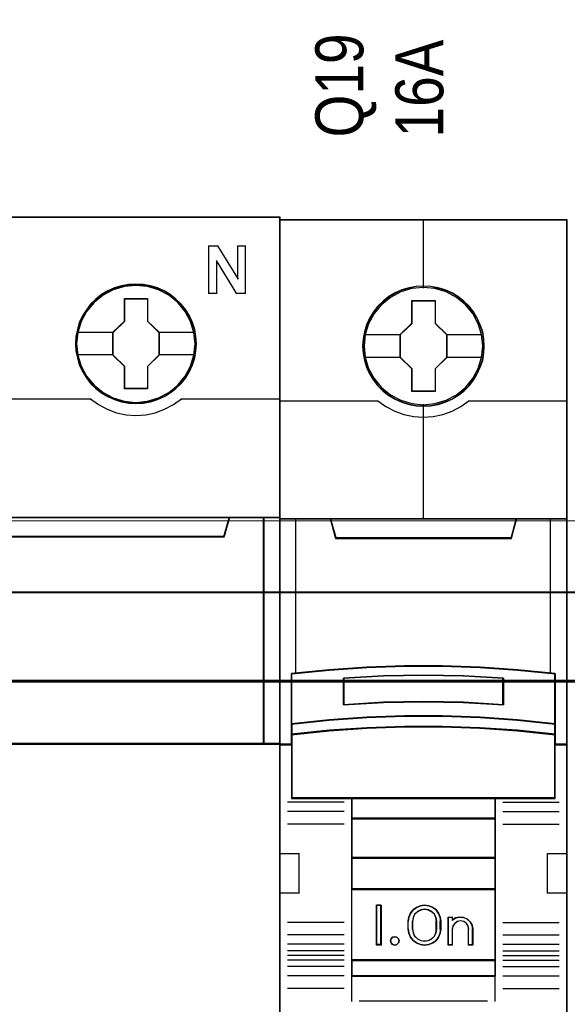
# Model space of a CAD drawing. Header units: millimetres. Extents: x -1290 to 1795, y -4192 to -1311.
# Tile 1045 of 1056: x 1490.75 to 1497.6, y -1922.01 to -1909.7. Entities that reach past the tile are written whole.
import ezdxf

# ---------------------------------------------------------------- set-up
doc = ezdxf.new("R2010")
doc.units = ezdxf.units.MM
doc.layers.add('30', color=7, linetype='Continuous')
doc.layers.add('45', color=7, linetype='Continuous')
doc.layers.add('Aparatura', color=7, linetype='Continuous', lineweight=13)
doc.styles.get("Standard").update_dxf_attribs({"font": 'ARIALN.TTF', "width": 0.8})

# ---------------------------------------------------------------- blocks, each defined once
blk = doc.blocks.new('*U166')
at = {"layer": '45', "color": 7}
for points in [[(315.552086, -533.484912), (243.531267, -533.484912), (243.531267, -615.513475), (315.552086, -615.513475), (315.552086, -533.484912)], [(310.315412, -541.40128), (310.287424, -540.953351), (310.220251, -540.499892), (310.063515, -540.074083), (309.884388, -539.659334), (309.649284, -539.266704), (309.369398, -538.923845), (309.039132, -538.603106), (308.67528, -538.326606), (308.305831, -538.083287), (307.874806, -537.900797), (307.44938, -537.773607), (306.990366, -537.690657), (306.536951, -537.663007), (306.083536, -537.690657), (305.641316, -537.773607), (305.193498, -537.900797), (304.784865, -538.083287), (304.393024, -538.326606), (304.03477, -538.603106), (303.704505, -538.923845), (303.441412, -539.266704), (303.195112, -539.659334), (302.999192, -540.074083), (302.876042, -540.499892), (302.786479, -540.953351), (302.75849, -541.40128), (302.786479, -541.84921), (302.876042, -542.286079), (302.999192, -542.711888), (303.195112, -543.126637), (303.441412, -543.519267), (303.704505, -543.878716), (304.03477, -544.193925), (304.393024, -544.470425), (304.784865, -544.702684), (305.193498, -544.885174), (305.641316, -545.023424), (306.083536, -545.111904), (306.536951, -545.134024), (306.990366, -545.111904), (307.44938, -545.023424), (307.874806, -544.885174), (308.305831, -544.702684), (308.67528, -544.470425), (309.039132, -544.193925), (309.369398, -543.878716), (309.649284, -543.519267), (309.884388, -543.126637), (310.063515, -542.711888), (310.220251, -542.286079), (310.287424, -541.84921), (310.315412, -541.40128)], [(310.315412, -541.40128), (310.287424, -540.953351), (310.220251, -540.499892), (310.063515, -540.074083), (309.884388, -539.659334), (309.649284, -539.266704), (309.369398, -538.923845), (309.039132, -538.603106), (308.67528, -538.326606), (308.305831, -538.083287), (307.874806, -537.900797), (307.44938, -537.773607), (306.990366, -537.690657), (306.536951, -537.663007), (306.083536, -537.690657), (305.641316, -537.773607), (305.193498, -537.900797), (304.784865, -538.083287), (304.393024, -538.326606), (304.03477, -538.603106), (303.704505, -538.923845), (303.441412, -539.266704), (303.195112, -539.659334), (302.999192, -540.074083), (302.876042, -540.499892), (302.786479, -540.953351), (302.75849, -541.40128), (302.786479, -541.84921), (302.876042, -542.286079), (302.999192, -542.711888), (303.195112, -543.126637), (303.441412, -543.519267), (303.704505, -543.878716), (304.03477, -544.193925), (304.393024, -544.470425), (304.784865, -544.702684), (305.193498, -544.885174), (305.641316, -545.023424), (306.083536, -545.111904), (306.536951, -545.134024), (306.990366, -545.111904), (307.44938, -545.023424), (307.874806, -544.885174), (308.305831, -544.702684), (308.67528, -544.470425), (309.039132, -544.193925), (309.369398, -543.878716), (309.649284, -543.519267), (309.884388, -543.126637), (310.063515, -542.711888), (310.220251, -542.286079), (310.287424, -541.84921), (310.315412, -541.40128)], [(310.293928, -541.402163), (310.266092, -540.95671), (310.199286, -540.505757), (310.043404, -540.082301), (309.865253, -539.669845), (309.631429, -539.279386), (309.353069, -538.938422), (309.024603, -538.619455), (308.662733, -538.344484), (308.295297, -538.102509), (307.866621, -537.921028), (307.443513, -537.794542), (306.987001, -537.71205), (306.536056, -537.684553), (306.085111, -537.71205), (305.645301, -537.794542), (305.199923, -537.921028), (304.793517, -538.102509), (304.403811, -538.344484), (304.047509, -538.619455), (303.719043, -538.938422), (303.457384, -539.279386), (303.212426, -539.669845), (303.017574, -540.082301), (302.895095, -540.505757), (302.806019, -540.95671), (302.778183, -541.402163), (302.806019, -541.847616), (302.895095, -542.282071), (303.017574, -542.705526), (303.212426, -543.117983), (303.457384, -543.508442), (303.719043, -543.865904), (304.047509, -544.179371), (304.403811, -544.454343), (304.793517, -544.685318), (305.199923, -544.866799), (305.645301, -545.004285), (306.085111, -545.092276), (306.536056, -545.114273), (306.987001, -545.092276), (307.443513, -545.004285), (307.866621, -544.866799), (308.295297, -544.685318), (308.662733, -544.454343), (309.024603, -544.179371), (309.353069, -543.865904), (309.631429, -543.508442), (309.865253, -543.117983), (310.043404, -542.705526), (310.199286, -542.282071), (310.266092, -541.847616), (310.293928, -541.402163)], [(305.82972, -538.566137), (307.264994, -538.566137), (307.264994, -539.984236), (307.982631, -540.682207), (307.982631, -542.105846), (307.264994, -542.820436), (307.264994, -544.221917), (305.82972, -544.221917), (305.82972, -542.820436), (305.089481, -542.105846), (305.089481, -540.682207), (305.82972, -539.984236), (305.82972, -538.566137)], [(305.82972, -538.566137), (307.264994, -538.566137), (307.264994, -538.566137), (307.264994, -539.984236), (307.264994, -539.984236), (307.982631, -540.682207), (307.982631, -540.682207), (307.982631, -542.105846), (307.982631, -542.105846), (307.264994, -542.820436), (307.264994, -542.820436), (307.264994, -544.221917), (307.264994, -544.221917), (305.82972, -544.221917), (305.82972, -544.221917), (305.82972, -542.820436), (305.82972, -542.820436), (305.089481, -542.105846), (305.089481, -542.105846), (305.089481, -540.682207), (305.089481, -540.682207), (305.82972, -539.984236), (305.82972, -539.984236), (305.82972, -538.566137), (305.82972, -538.566137)], [(305.840211, -538.585887), (307.254168, -538.585887), (307.254168, -539.993632), (307.961147, -540.686507), (307.961147, -542.099751), (307.254168, -542.809123), (307.254168, -544.200371), (305.840211, -544.200371), (305.840211, -542.809123), (305.110965, -542.099751), (305.110965, -540.686507), (305.840211, -539.993632), (305.840211, -538.585887)], [(312.054715, -553.43511), (247.028157, -553.43511), (246.705196, -552.249534), (243.531267, -552.249534), (243.531267, -566.421303), (244.277419, -566.421303), (244.277419, -565.792672), (244.277419, -565.119927), (244.277419, -561.976771), (246.632808, -561.739656), (248.988197, -561.574227), (251.349155, -561.491512), (253.71568, -561.491512), (256.076638, -561.574227), (258.432027, -561.739656), (260.787416, -561.976771), (260.787416, -565.119927), (260.787416, -565.792672), (260.787416, -566.421303), (261.533568, -566.421303), (314.55488, -566.421303), (314.55488, -552.249534), (312.377676, -552.249534), (312.054715, -553.43511)], [(247.024903, -553.474055), (312.056659, -553.474055), (312.379646, -552.249534), (246.701916, -552.249534), (247.024903, -553.474055)], [(314.510122, -552.249534), (314.510122, -566.421303), (315.552086, -566.421303), (315.552086, -552.249534), (314.510122, -552.249534)]]:
    blk.add_lwpolyline(points, close=True, dxfattribs=at)
at = {"layer": '45', "color": 139}
for points in [[(315.552086, -533.484912), (243.531267, -533.484912), (243.531267, -615.513475), (315.552086, -615.513475), (315.552086, -533.484912)], [(310.236638, -541.402106), (310.163861, -540.683004), (309.956724, -540.002622), (309.615228, -539.366492), (309.156169, -538.813336), (308.590742, -538.359748), (307.946938, -538.022323), (307.252751, -537.806592), (306.530571, -537.740213), (305.808392, -537.806592), (305.119803, -538.022323), (304.475999, -538.359748), (303.916171, -538.813336), (303.457111, -539.366492), (303.110017, -540.002622), (302.897282, -540.683004), (302.830103, -541.402106), (302.897282, -542.115678), (303.110017, -542.807123), (303.457111, -543.432189), (303.916171, -543.990877), (304.475999, -544.444465), (305.119803, -544.78189), (305.808392, -544.992089), (306.530571, -545.064), (307.252751, -544.992089), (307.946938, -544.78189), (308.590742, -544.444465), (309.156169, -543.990877), (309.615228, -543.432189), (309.956724, -542.807123), (310.163861, -542.115678), (310.236638, -541.402106)], [(310.236638, -541.407493), (310.163861, -540.68839), (309.956724, -540.002476), (309.615228, -539.371879), (309.15057, -538.813191), (308.59634, -538.359603), (307.952537, -538.022178), (307.252751, -537.811978), (306.53617, -537.7456), (305.81399, -537.811978), (305.114204, -538.022178), (304.481598, -538.359603), (303.916171, -538.813191), (303.451513, -539.371879), (303.110017, -540.002476), (302.90288, -540.68839), (302.830103, -541.407493), (302.90288, -542.121064), (303.110017, -542.806978), (303.451513, -543.437576), (303.916171, -543.990732), (304.481598, -544.44432), (305.114204, -544.781745), (305.81399, -544.997476), (306.53617, -545.069386), (307.252751, -544.997476), (307.952537, -544.781745), (308.59634, -544.44432), (309.15057, -543.990732), (309.615228, -543.437576), (309.956724, -542.806978), (310.163861, -542.121064), (310.236638, -541.407493)]]:
    blk.add_lwpolyline(points, close=True, dxfattribs=at)
at = {"layer": '45', "color": 59}
for points in [[(315.530602, -533.506458), (243.550961, -533.506458), (243.550961, -615.493725), (315.530602, -615.493725), (315.530602, -533.506458)], [(247.024903, -553.474055), (312.056659, -553.474055), (312.379646, -552.249534), (246.701916, -552.249534), (247.024903, -553.474055)], [(314.531606, -552.269284), (314.531606, -566.399757), (315.530602, -566.399757), (315.530602, -552.269284), (314.531606, -552.269284)]]:
    blk.add_lwpolyline(points, close=True, dxfattribs=at)
at = {"layer": '45', "color": 139}
for points in [[(311.078087, -535.267829), (311.672472, -535.267829)], [(311.078087, -535.267829), (311.078087, -538.278859)], [(311.627714, -535.267829), (312.918531, -537.350593)], [(312.875564, -535.267829), (313.414449, -535.267829)], [(312.875564, -535.267829), (312.875564, -537.350593)], [(313.369691, -535.267829), (313.369691, -538.278859)], [(311.572214, -536.190709), (311.572214, -538.278859)], [(312.85229, -538.278859), (311.572214, -536.190709)], [(311.078087, -538.235767), (311.616972, -538.235767)], [(312.807532, -538.235767), (313.414449, -538.235767)], [(291.343437, -544.843155), (303.730631, -544.843155)], [(303.687664, -544.843155), (304.192321, -545.199379), (304.73623, -545.486657), (305.313782, -545.704988), (305.919371, -545.83139), (306.530567, -545.877355), (307.14737, -545.83139), (307.747352, -545.704988), (308.330511, -545.486657), (308.880027, -545.199379), (309.379077, -544.843155)], [(309.33611, -544.843155), (315.552086, -544.843155)], [(243.531267, -552.249534), (315.552086, -552.249534)], [(312.379646, -552.249534), (312.012632, -553.474055)], [(314.510122, -566.421303), (314.510122, -552.249534)], [(247.025964, -553.430963), (312.055599, -553.430963)], [(315.552086, -566.378211), (260.775588, -566.378211)]]:
    blk.add_lwpolyline(points, dxfattribs=at)
at = {"layer": '45', "color": 7}
for points in [[(302.830103, -540.66506), (305.134239, -540.66506)], [(307.937873, -540.66506), (310.242009, -540.66506)], [(302.830103, -542.078107), (305.134239, -542.078107)], [(307.937873, -542.078107), (310.242009, -542.078107)]]:
    blk.add_lwpolyline(points, dxfattribs=at)
at = {"layer": '45', "color": 140}
for points in [[(312.054715, -553.43511), (247.028157, -553.43511), (246.705196, -552.249534), (243.531267, -552.249534), (243.531267, -566.421303), (244.277419, -566.421303), (244.277419, -565.792672), (244.277419, -565.119927), (244.277419, -561.976771), (246.632808, -561.739656), (248.988197, -561.574227), (251.349155, -561.491512), (253.71568, -561.491512), (256.076638, -561.574227), (258.432027, -561.739656), (260.787416, -561.976771), (260.787416, -565.119927), (260.787416, -565.792672), (260.787416, -566.421303), (261.533568, -566.421303), (314.55488, -566.421303), (314.55488, -552.249534), (312.377676, -552.249534), (312.054715, -553.43511)], [(312.034681, -553.451405), (247.045823, -553.451405), (246.723049, -552.269284), (243.550961, -552.269284), (243.550961, -566.399757), (244.29668, -566.399757), (244.29668, -565.772958), (244.29668, -565.102173), (244.29668, -561.968177), (246.650703, -561.731753), (249.004727, -561.566805), (251.364316, -561.484332), (253.729469, -561.484332), (256.089058, -561.566805), (258.443081, -561.731753), (260.797105, -561.968177), (260.797105, -565.102173), (260.797105, -565.772958), (260.797105, -566.399757), (261.542824, -566.399757), (314.533396, -566.399757), (314.533396, -552.269284), (312.357455, -552.269284), (312.034681, -553.451405)], [(247.046176, -553.454305), (312.035387, -553.454305), (312.358162, -552.269284), (246.7234, -552.269284), (247.046176, -553.454305)], [(314.510122, -552.249534), (314.510122, -566.421303), (315.552086, -566.421303), (315.552086, -552.249534), (314.510122, -552.249534)]]:
    blk.add_lwpolyline(points, close=True, dxfattribs=at)
blk = doc.blocks.new('*U167')
at = {"layer": '45', "color": 7}
for points in [[(333.492839, -533.64471), (315.51986, -533.64471), (315.51986, -615.375223), (333.492839, -615.375223), (333.492839, -533.64471)], [(328.309875, -541.546702), (328.287567, -541.095305), (328.215066, -540.643908), (328.058909, -540.209026), (327.874868, -539.790658), (327.640633, -539.399814), (327.361782, -539.053009), (327.027161, -538.733729), (326.659078, -538.452982), (326.290995, -538.210769), (325.855987, -538.023604), (325.42098, -537.896993), (324.963665, -537.808915), (324.511926, -537.786896), (324.054611, -537.808915), (323.60845, -537.896993), (323.156711, -538.023604), (322.744012, -538.210769), (322.353621, -538.452982), (321.991115, -538.733729), (321.650917, -539.053009), (321.388797, -539.399814), (321.143408, -539.790658), (320.942635, -540.209026), (320.825518, -540.643908), (320.736286, -541.095305), (320.702824, -541.546702), (320.736286, -541.992594), (320.825518, -542.432982), (320.942635, -542.867864), (321.143408, -543.280727), (321.388797, -543.677076), (321.650917, -544.03489), (321.991115, -544.354171), (322.353621, -544.634918), (322.744012, -544.866121), (323.156711, -545.053286), (323.60845, -545.185402), (324.054611, -545.278984), (324.511926, -545.301004), (324.963665, -545.278984), (325.42098, -545.185402), (325.855987, -545.053286), (326.290995, -544.866121), (326.659078, -544.634918), (327.027161, -544.354171), (327.361782, -544.03489), (327.640633, -543.677076), (327.874868, -543.280727), (328.058909, -542.867864), (328.215066, -542.432982), (328.287567, -541.992594), (328.309875, -541.546702)], [(328.309875, -541.546702), (328.287567, -541.095305), (328.215066, -540.643908), (328.058909, -540.209026), (327.874868, -539.790658), (327.640633, -539.399814), (327.361782, -539.053009), (327.027161, -538.733729), (326.659078, -538.452982), (326.290995, -538.210769), (325.855987, -538.023604), (325.42098, -537.896993), (324.963665, -537.808915), (324.511926, -537.786896), (324.054611, -537.808915), (323.60845, -537.896993), (323.156711, -538.023604), (322.744012, -538.210769), (322.353621, -538.452982), (321.991115, -538.733729), (321.650917, -539.053009), (321.388797, -539.399814), (321.143408, -539.790658), (320.942635, -540.209026), (320.825518, -540.643908), (320.736286, -541.095305), (320.702824, -541.546702), (320.736286, -541.992594), (320.825518, -542.432982), (320.942635, -542.867864), (321.143408, -543.280727), (321.388797, -543.677076), (321.650917, -544.03489), (321.991115, -544.354171), (322.353621, -544.634918), (322.744012, -544.866121), (323.156711, -545.053286), (323.60845, -545.185402), (324.054611, -545.278984), (324.511926, -545.301004), (324.963665, -545.278984), (325.42098, -545.185402), (325.855987, -545.053286), (326.290995, -544.866121), (326.659078, -544.634918), (327.027161, -544.354171), (327.361782, -544.03489), (327.640633, -543.677076), (327.874868, -543.280727), (328.058909, -542.867864), (328.215066, -542.432982), (328.287567, -541.992594), (328.309875, -541.546702)], [(323.792008, -538.690025), (325.242933, -538.690025), (325.242933, -540.11798), (325.962771, -540.823688), (325.962771, -542.251643), (325.242933, -542.968378), (325.242933, -544.385306), (323.792008, -544.385306), (323.792008, -542.968378), (323.055298, -542.251643), (323.055298, -540.823688), (323.792008, -540.11798), (323.792008, -538.690025)], [(323.792008, -538.690025), (325.242933, -538.690025), (325.242933, -538.690025), (325.242933, -540.11798), (325.242933, -540.11798), (325.962771, -540.823688), (325.962771, -540.823688), (325.962771, -542.251643), (325.962771, -542.251643), (325.242933, -542.968378), (325.242933, -542.968378), (325.242933, -544.385306), (325.242933, -544.385306), (323.792008, -544.385306), (323.792008, -544.385306), (323.792008, -542.968378), (323.792008, -542.968378), (323.055298, -542.251643), (323.055298, -542.251643), (323.055298, -540.823688), (323.055298, -540.823688), (323.792008, -540.11798), (323.792008, -540.11798), (323.792008, -538.690025), (323.792008, -538.690025)], [(323.802175, -538.70798), (325.234338, -538.70798), (325.234338, -540.126932), (325.944868, -540.82819), (325.944868, -542.247142), (325.234338, -542.959357), (325.234338, -544.367351), (323.802175, -544.367351), (323.802175, -542.959357), (323.074992, -542.247142), (323.074992, -540.82819), (323.802175, -540.126932), (323.802175, -538.70798)], [(323.327429, -561.543607), (325.68527, -561.543607), (328.043111, -561.631478), (330.395392, -561.796236), (332.747672, -562.026898), (332.747672, -565.162802), (332.747672, -565.83282), (332.747672, -566.464395), (333.492839, -566.464395), (333.492839, -552.350081), (332.491868, -552.350081), (330.317538, -552.350081), (330.000564, -553.53085), (319.012134, -553.53085), (318.69516, -552.350081), (316.52083, -552.350081), (315.51986, -552.350081), (315.51986, -566.464395), (316.265027, -566.464395), (316.265027, -565.83282), (316.265027, -565.162802), (316.265027, -562.026898), (318.606185, -561.796236), (320.969587, -561.631478), (323.327429, -561.543607)], [(319.006044, -553.565625), (330.006655, -553.565625), (330.32398, -552.350081), (324.500782, -552.350081), (318.688719, -552.350081), (319.006044, -553.565625)], [(328.04456, -564.762307), (330.397209, -564.922781), (332.749858, -565.166258), (332.749858, -562.006582), (330.397209, -561.774172), (328.04456, -561.608164), (325.68635, -561.519627), (323.328139, -561.519627), (320.969929, -561.608164), (318.606156, -561.774172), (316.264631, -562.006582), (316.264631, -565.166258), (318.606156, -564.922781), (320.969929, -564.762307), (323.328139, -564.679303), (325.68635, -564.679303), (328.04456, -564.762307)], [(329.509386, -562.295061), (329.509386, -563.966874), (327.008315, -563.82709), (324.501674, -563.782359), (322.006174, -563.82709), (319.505103, -563.966874), (319.505103, -562.295061), (322.006174, -562.149686), (324.501674, -562.104955), (327.008315, -562.149686), (329.509386, -562.295061)], [(327.008315, -563.82709), (329.509386, -563.966874), (329.509386, -562.295061), (327.008315, -562.149686), (324.501674, -562.104955), (322.006174, -562.149686), (319.505103, -562.295061), (319.505103, -563.966874), (322.006174, -563.82709), (324.501674, -563.782359), (327.008315, -563.82709)], [(330.397209, -564.896029), (328.04456, -564.732136), (325.68635, -564.647363), (323.328139, -564.647363), (320.969929, -564.732136), (318.606156, -564.896029), (316.264631, -565.144696), (316.264631, -565.834179), (318.606156, -565.585513), (320.969929, -565.421619), (323.328139, -565.336847), (325.68635, -565.336847), (328.04456, -565.421619), (330.397209, -565.585513), (332.749858, -565.834179), (332.749858, -565.144696), (330.397209, -564.896029)], [(328.04456, -565.398124), (325.68635, -565.315284), (323.328139, -565.315284), (320.969929, -565.398124), (318.606156, -565.558283), (316.264631, -565.801282), (316.264631, -566.436394), (316.264631, -569.82734), (320.013296, -569.82734), (329.001193, -569.82734), (332.749858, -569.82734), (332.749858, -566.436394), (332.749858, -565.801282), (330.397209, -565.558283), (328.04456, -565.398124)], [(320.004601, -571.082384), (329.009888, -571.082384), (329.009888, -569.789634), (320.004601, -569.789634), (320.004601, -571.082384)], [(329.009888, -571.044679), (320.004601, -571.044679), (320.004601, -573.545791), (329.009888, -573.545791), (329.009888, -571.044679)], [(329.009888, -573.508085), (320.004601, -573.508085), (320.004601, -575.513643), (329.009888, -575.513643), (329.009888, -573.508085)], [(320.004601, -579.943106), (329.009888, -579.943106), (329.009888, -575.474142), (320.004601, -575.474142), (320.004601, -579.943106)], [(321.862948, -576.488592), (321.862948, -578.991499), (321.569336, -578.991499), (321.569336, -576.488592), (321.862948, -576.488592)], [(325.563308, -577.233902), (325.602918, -577.484193), (325.602918, -577.995898), (325.563308, -578.246189), (325.455794, -578.490917), (325.303013, -578.702274), (325.093645, -578.852448), (324.844667, -578.952565), (324.584372, -578.991499), (324.318418, -578.952565), (324.06944, -578.852448), (323.865731, -578.702274), (323.707291, -578.490917), (323.599778, -578.246189), (323.560167, -577.995898), (323.560167, -577.484193), (323.599778, -577.233902), (323.707291, -576.989173), (323.865731, -576.777817), (324.06944, -576.627642), (324.318418, -576.527526), (324.584372, -576.488592), (324.844667, -576.527526), (325.093645, -576.627642), (325.303013, -576.777817), (325.455794, -576.989173), (325.563308, -577.233902)], [(325.346903, -577.995995), (325.346903, -577.482496), (325.30707, -577.259235), (325.204642, -577.047138), (325.02824, -576.879693), (324.817695, -576.773644), (324.584388, -576.734573), (324.345391, -576.773644), (324.134846, -576.879693), (323.958443, -577.047138), (323.856015, -577.259235), (323.816183, -577.482496), (323.816183, -577.995995), (323.856015, -578.219255), (323.958443, -578.431352), (324.134846, -578.598798), (324.345391, -578.704846), (324.584388, -578.738335), (324.817695, -578.704846), (325.02824, -578.598798), (325.204642, -578.431352), (325.30707, -578.219255), (325.346903, -577.995995)], [(326.524491, -577.284305), (326.775162, -577.228332), (327.014438, -577.250721), (327.248018, -577.351474), (327.430324, -577.524992), (327.55566, -577.743289), (327.595539, -577.989572), (327.595539, -578.991499), (327.333474, -578.991499), (327.333474, -577.989572), (327.293595, -577.788067), (327.191047, -577.625744), (327.025833, -577.513797), (326.820738, -577.474616), (326.627038, -577.513797), (326.46752, -577.625744), (326.347882, -577.788067), (326.3137, -577.989572), (326.3137, -578.991499), (326.063029, -578.991499), (326.063029, -577.228332), (326.3137, -577.228332), (326.3137, -577.418642), (326.524491, -577.284305)], [(322.94776, -578.589948), (322.983686, -578.719862), (322.94776, -578.849775), (322.851958, -578.950163), (322.720231, -578.991499), (322.576528, -578.950163), (322.486714, -578.849775), (322.444801, -578.719862), (322.486714, -578.589948), (322.576528, -578.489561), (322.720231, -578.460035), (322.851958, -578.489561), (322.94776, -578.589948)], [(329.009888, -579.905401), (320.004601, -579.905401), (320.004601, -580.930624), (329.009888, -580.930624), (329.009888, -579.905401)]]:
    blk.add_lwpolyline(points, close=True, dxfattribs=at)
at = {"layer": '45', "color": 139}
for points in [[(333.492839, -533.64471), (315.51986, -533.64471), (315.51986, -615.375223), (333.492839, -615.375223), (333.492839, -533.64471)], [(328.291972, -541.546689), (328.269769, -541.097449), (328.197609, -540.64821), (328.042187, -540.215405), (327.859012, -539.799037), (327.62588, -539.410061), (327.348342, -539.064913), (327.015296, -538.747158), (326.648945, -538.467753), (326.282594, -538.226698), (325.849635, -538.040428), (325.416675, -537.914421), (324.961512, -537.826765), (324.5119, -537.804851), (324.056737, -537.826765), (323.612676, -537.914421), (323.163064, -538.040428), (322.752307, -538.226698), (322.363754, -538.467753), (322.002954, -538.747158), (321.664357, -539.064913), (321.403471, -539.410061), (321.159237, -539.799037), (320.95941, -540.215405), (320.842844, -540.64821), (320.754031, -541.097449), (320.720727, -541.546689), (320.754031, -541.99045), (320.842844, -542.428733), (320.95941, -542.861537), (321.159237, -543.272427), (321.403471, -543.666882), (321.664357, -544.022986), (322.002954, -544.340741), (322.363754, -544.620146), (322.752307, -544.850245), (323.163064, -545.036515), (323.612676, -545.168), (324.056737, -545.261135), (324.5119, -545.283049), (324.961512, -545.261135), (325.416675, -545.168), (325.849635, -545.036515), (326.282594, -544.850245), (326.648945, -544.620146), (327.015296, -544.340741), (327.348342, -544.022986), (327.62588, -543.666882), (327.859012, -543.272427), (328.042187, -542.861537), (328.197609, -542.428733), (328.269769, -541.99045), (328.291972, -541.546689)], [(328.222149, -541.546643), (328.144058, -540.825478), (327.937675, -540.142848), (327.597421, -539.509764), (327.128874, -538.953751), (326.571081, -538.49683), (325.929618, -538.16102), (325.232376, -537.946322), (324.507244, -537.880261), (323.782113, -537.946322), (323.084871, -538.16102), (322.448986, -538.49683), (321.885615, -538.953751), (321.417068, -539.509764), (321.076814, -540.142848), (320.870431, -540.825478), (320.792339, -541.546643), (320.870431, -542.262303), (321.076814, -542.950438), (321.417068, -543.578017), (321.885615, -544.13403), (322.448986, -544.585446), (323.084871, -544.926761), (323.782113, -545.135954), (324.507244, -545.213025), (325.232376, -545.135954), (325.929618, -544.926761), (326.571081, -544.585446), (327.128874, -544.13403), (327.597421, -543.578017), (327.937675, -542.950438), (328.144058, -542.262303), (328.222149, -541.546643)], [(328.216779, -541.541197), (328.144261, -540.825526), (327.937866, -540.142885), (327.592015, -539.504285), (327.134599, -538.948264), (326.571196, -538.49684), (325.924119, -538.155519), (325.226838, -537.946323), (324.501666, -537.880261), (323.782072, -537.946323), (323.09037, -538.155519), (322.443293, -538.49684), (321.87989, -538.948264), (321.422474, -539.504285), (321.076623, -540.142885), (320.864649, -540.825526), (320.79771, -541.541197), (320.864649, -542.256869), (321.076623, -542.945015), (321.422474, -543.572604), (321.87989, -544.134131), (322.443293, -544.585555), (323.09037, -544.92137), (323.782072, -545.136071), (324.501666, -545.207639), (325.226838, -545.136071), (325.924119, -544.92137), (326.571196, -544.585555), (327.134599, -544.134131), (327.592015, -543.572604), (327.937866, -542.945015), (328.144261, -542.256869), (328.216779, -541.541197)], [(328.036877, -565.41542), (325.683789, -565.333239), (323.3307, -565.333239), (320.977612, -565.41542), (318.618974, -565.574304), (316.282534, -565.815369), (316.282534, -566.445427), (316.282534, -569.809385), (320.023057, -569.809385), (328.991432, -569.809385), (332.731955, -569.809385), (332.731955, -566.445427), (332.731955, -565.815369), (330.384416, -565.574304), (328.036877, -565.41542)], [(322.983686, -578.719862), (322.94776, -578.589948), (322.851958, -578.489561), (322.720231, -578.460035), (322.576528, -578.489561), (322.486714, -578.589948), (322.444801, -578.719862), (322.486714, -578.849775), (322.576528, -578.950163), (322.720231, -578.991499), (322.851958, -578.950163), (322.94776, -578.849775), (322.983686, -578.719862)]]:
    blk.add_lwpolyline(points, close=True, dxfattribs=at)
at = {"layer": '45', "color": 59}
for points in [[(333.474936, -533.664461), (315.539553, -533.664461), (315.539553, -615.357268), (333.474936, -615.357268), (333.474936, -533.664461)], [(323.33079, -561.538171), (325.683699, -561.538171), (328.036608, -561.625819), (330.383968, -561.790158), (332.731328, -562.020233), (332.731328, -565.148159), (332.731328, -565.816472), (332.731328, -566.44644), (333.474936, -566.44644), (333.474936, -552.368036), (332.476059, -552.368036), (330.306277, -552.368036), (329.989967, -553.545801), (319.024522, -553.545801), (318.708212, -552.368036), (316.53843, -552.368036), (315.539553, -552.368036), (315.539553, -566.44644), (316.283161, -566.44644), (316.283161, -565.816472), (316.283161, -565.148159), (316.283161, -562.020233), (318.619423, -561.790158), (320.977881, -561.625819), (323.33079, -561.538171)], [(319.006044, -553.565625), (330.006655, -553.565625), (330.32398, -552.350081), (324.500782, -552.350081), (318.688719, -552.350081), (319.006044, -553.565625)], [(328.04456, -564.762307), (330.397209, -564.922781), (332.749858, -565.166258), (332.749858, -562.006582), (330.397209, -561.774172), (328.04456, -561.608164), (325.68635, -561.519627), (323.328139, -561.519627), (320.969929, -561.608164), (318.606156, -561.774172), (316.264631, -562.006582), (316.264631, -565.166258), (318.606156, -564.922781), (320.969929, -564.762307), (323.328139, -564.679303), (325.68635, -564.679303), (328.04456, -564.762307)], [(329.509386, -562.295061), (329.509386, -563.966874), (327.008315, -563.82709), (324.501674, -563.782359), (322.006174, -563.82709), (319.505103, -563.966874), (319.505103, -562.295061), (322.006174, -562.149686), (324.501674, -562.104955), (327.008315, -562.149686), (329.509386, -562.295061)], [(327.008315, -563.82709), (329.509386, -563.966874), (329.509386, -562.295061), (327.008315, -562.149686), (324.501674, -562.104955), (322.006174, -562.149686), (319.505103, -562.295061), (319.505103, -563.966874), (322.006174, -563.82709), (324.501674, -563.782359), (327.008315, -563.82709)], [(326.999364, -563.811831), (329.491483, -563.948919), (329.491483, -562.309349), (326.999364, -562.166778), (324.501694, -562.12291), (322.015125, -562.166778), (319.523006, -562.309349), (319.523006, -563.948919), (322.015125, -563.811831), (324.501694, -563.767963), (326.999364, -563.811831)], [(330.397209, -564.896029), (328.04456, -564.732136), (325.68635, -564.647363), (323.328139, -564.647363), (320.969929, -564.732136), (318.606156, -564.896029), (316.264631, -565.144696), (316.264631, -565.834179), (318.606156, -565.585513), (320.969929, -565.421619), (323.328139, -565.336847), (325.68635, -565.336847), (328.04456, -565.421619), (330.397209, -565.585513), (332.749858, -565.834179), (332.749858, -565.144696), (330.397209, -564.896029)], [(330.384416, -564.90646), (328.036877, -564.747525), (325.683789, -564.665318), (323.3307, -564.665318), (320.977612, -564.747525), (318.618974, -564.90646), (316.282534, -565.147602), (316.282534, -565.816224), (318.618974, -565.575082), (320.977612, -565.416147), (323.3307, -565.33394), (325.683789, -565.33394), (328.036877, -565.416147), (330.384416, -565.575082), (332.731955, -565.816224), (332.731955, -565.147602), (330.384416, -564.90646)], [(328.04456, -565.398124), (325.68635, -565.315284), (323.328139, -565.315284), (320.969929, -565.398124), (318.606156, -565.558283), (316.264631, -565.801282), (316.264631, -566.436394), (316.264631, -569.82734), (320.013296, -569.82734), (329.001193, -569.82734), (332.749858, -569.82734), (332.749858, -566.436394), (332.749858, -565.801282), (330.397209, -565.558283), (328.04456, -565.398124)], [(320.004601, -571.082384), (329.009888, -571.082384), (329.009888, -569.789634), (320.004601, -569.789634), (320.004601, -571.082384)], [(320.022504, -571.064429), (328.991985, -571.064429), (328.991985, -569.807589), (320.022504, -569.807589), (320.022504, -571.064429)], [(329.009888, -571.044679), (320.004601, -571.044679), (320.004601, -573.545791), (329.009888, -573.545791), (329.009888, -571.044679)], [(328.991985, -571.062634), (320.022504, -571.062634), (320.022504, -573.527836), (328.991985, -573.527836), (328.991985, -571.062634)], [(329.009888, -573.508085), (320.004601, -573.508085), (320.004601, -575.513643), (329.009888, -575.513643), (329.009888, -573.508085)], [(328.991985, -573.52604), (320.022504, -573.52604), (320.022504, -575.493893), (328.991985, -575.493893), (328.991985, -573.52604)], [(320.004601, -579.943106), (329.009888, -579.943106), (329.009888, -575.474142), (320.004601, -575.474142), (320.004601, -579.943106)], [(321.862948, -576.488592), (321.862948, -578.991499), (321.569336, -578.991499), (321.569336, -576.488592), (321.862948, -576.488592)], [(325.563308, -577.233902), (325.602918, -577.484193), (325.602918, -577.995898), (325.563308, -578.246189), (325.455794, -578.490917), (325.303013, -578.702274), (325.093645, -578.852448), (324.844667, -578.952565), (324.584372, -578.991499), (324.318418, -578.952565), (324.06944, -578.852448), (323.865731, -578.702274), (323.707291, -578.490917), (323.599778, -578.246189), (323.560167, -577.995898), (323.560167, -577.484193), (323.599778, -577.233902), (323.707291, -576.989173), (323.865731, -576.777817), (324.06944, -576.627642), (324.318418, -576.527526), (324.584372, -576.488592), (324.844667, -576.527526), (325.093645, -576.627642), (325.303013, -576.777817), (325.455794, -576.989173), (325.563308, -577.233902)], [(325.346903, -577.995995), (325.346903, -577.482496), (325.30707, -577.259235), (325.204642, -577.047138), (325.02824, -576.879693), (324.817695, -576.773644), (324.584388, -576.734573), (324.345391, -576.773644), (324.134846, -576.879693), (323.958443, -577.047138), (323.856015, -577.259235), (323.816183, -577.482496), (323.816183, -577.995995), (323.856015, -578.219255), (323.958443, -578.431352), (324.134846, -578.598798), (324.345391, -578.704846), (324.584388, -578.738335), (324.817695, -578.704846), (325.02824, -578.598798), (325.204642, -578.431352), (325.30707, -578.219255), (325.346903, -577.995995)], [(325.328999, -577.991343), (325.328999, -577.487047), (325.290098, -577.267788), (325.190067, -577.059491), (325.017791, -576.895047), (324.812171, -576.790899), (324.584321, -576.752528), (324.350915, -576.790899), (324.145295, -576.895047), (323.973018, -577.059491), (323.872987, -577.267788), (323.834086, -577.487047), (323.834086, -577.991343), (323.872987, -578.210603), (323.973018, -578.418899), (324.145295, -578.583343), (324.350915, -578.687492), (324.584321, -578.720381), (324.812171, -578.687492), (325.017791, -578.583343), (325.190067, -578.418899), (325.290098, -578.210603), (325.328999, -577.991343)], [(326.524491, -577.284305), (326.775162, -577.228332), (327.014438, -577.250721), (327.248018, -577.351474), (327.430324, -577.524992), (327.55566, -577.743289), (327.595539, -577.989572), (327.595539, -578.991499), (327.333474, -578.991499), (327.333474, -577.989572), (327.293595, -577.788067), (327.191047, -577.625744), (327.025833, -577.513797), (326.820738, -577.474616), (326.627038, -577.513797), (326.46752, -577.625744), (326.347882, -577.788067), (326.3137, -577.989572), (326.3137, -578.991499), (326.063029, -578.991499), (326.063029, -577.228332), (326.3137, -577.228332), (326.3137, -577.418642), (326.524491, -577.284305)], [(322.94776, -578.589948), (322.983686, -578.719862), (322.94776, -578.849775), (322.851958, -578.950163), (322.720231, -578.991499), (322.576528, -578.950163), (322.486714, -578.849775), (322.444801, -578.719862), (322.486714, -578.589948), (322.576528, -578.489561), (322.720231, -578.460035), (322.851958, -578.489561), (322.94776, -578.589948)], [(329.009888, -579.905401), (320.004601, -579.905401), (320.004601, -580.930624), (329.009888, -580.930624), (329.009888, -579.905401)], [(328.991985, -579.923356), (320.022504, -579.923356), (320.022504, -580.910873), (328.991985, -580.910873), (328.991985, -579.923356)]]:
    blk.add_lwpolyline(points, close=True, dxfattribs=at)
at = {"layer": '45', "color": 139}
for points in [[(324.48218, -533.64471), (324.48218, -537.923353)], [(315.51986, -544.967043), (321.70182, -544.967043)], [(321.662433, -544.967043), (322.165286, -545.325243), (322.712838, -545.615214), (323.288326, -545.814214), (323.897338, -545.95067), (324.500762, -545.99047), (325.115361, -545.95067), (325.724372, -545.814214), (326.29986, -545.615214), (326.836238, -545.325243), (327.350266, -544.967043)], [(324.48218, -545.164547), (324.48218, -552.387786)], [(327.312669, -544.967043), (333.492839, -544.967043)], [(315.51986, -552.350081), (333.492839, -552.350081)], [(318.688719, -552.350081), (319.043201, -553.565625)], [(330.32398, -552.350081), (329.969498, -553.565625)], [(319.005604, -553.52792), (330.008884, -553.52792)], [(332.749858, -562.038522), (330.397209, -561.790868), (328.04456, -561.613971), (325.68635, -561.519627), (323.328139, -561.519627), (320.969929, -561.613971), (318.606156, -561.790868), (316.264631, -562.038522)], [(316.264631, -562.000817), (316.264631, -569.82734)], [(329.509386, -562.329391), (327.008315, -562.157764), (324.501674, -562.104955), (322.006174, -562.157764), (319.505103, -562.329391)], [(319.505103, -563.966874), (319.505103, -562.291686)], [(329.469999, -563.966874), (329.469999, -562.291686)], [(332.710471, -569.82734), (332.710471, -562.000817)], [(329.509386, -563.966874), (327.008315, -563.800928), (324.501674, -563.747825), (322.006174, -563.800928), (319.505103, -563.966874)], [(332.749858, -565.166258), (330.397209, -564.906811), (328.04456, -564.735811), (325.68635, -564.647363), (323.328139, -564.647363), (320.969929, -564.735811), (318.606156, -564.906811), (316.264631, -565.166258)], [(332.749858, -565.834179), (330.397209, -565.574731), (328.04456, -565.403732), (325.68635, -565.315284), (323.328139, -565.315284), (320.969929, -565.403732), (318.606156, -565.574731), (316.264631, -565.834179)], [(316.302228, -566.426689), (315.51986, -566.426689)], [(333.492839, -566.426689), (332.710471, -566.426689)], [(332.749858, -569.789634), (316.264631, -569.789634)], [(320.004601, -569.789634), (320.004601, -580.930624)], [(320.004601, -569.789634), (329.009888, -569.789634)], [(328.970501, -569.789634), (328.970501, -580.930624)], [(319.542699, -570.051775), (316.019358, -570.051775)], [(329.469999, -570.051775), (332.993341, -570.051775)], [(319.542699, -570.638899), (316.019358, -570.638899)], [(320.004601, -571.044679), (329.009888, -571.044679)], [(329.469999, -570.638899), (332.993341, -570.638899)], [(319.542699, -571.421731), (316.019358, -571.421731)], [(329.469999, -571.421731), (332.993341, -571.421731)], [(315.51986, -573.262104), (316.751597, -573.262104)], [(316.714, -573.262104), (316.714, -575.765011)], [(320.004601, -573.508085), (329.009888, -573.508085)], [(332.261102, -575.765011), (332.261102, -573.262104)], [(332.261102, -573.262104), (333.492839, -573.262104)], [(315.51986, -575.727306), (316.751597, -575.727306)], [(320.004601, -575.474142), (329.009888, -575.474142)], [(332.261102, -575.727306), (333.492839, -575.727306)], [(321.862948, -576.488592), (321.569336, -576.488592)], [(321.569336, -576.488592), (321.569336, -578.991499)], [(321.823561, -576.488592), (321.823561, -578.991499)], [(325.602918, -577.506632), (325.563308, -577.2507), (325.455794, -577.000456), (325.303013, -576.784335), (325.093645, -576.630776), (324.844667, -576.528403), (324.584372, -576.488592), (324.318418, -576.528403), (324.06944, -576.630776), (323.865731, -576.784335), (323.707291, -577.000456), (323.599778, -577.2507), (323.560167, -577.506632)], [(325.346903, -577.506632), (325.30707, -577.276167), (325.204642, -577.057225), (325.02824, -576.884376), (324.817695, -576.774905), (324.584388, -576.734573), (324.345391, -576.774905), (324.134846, -576.884376), (323.958443, -577.057225), (323.856015, -577.276167), (323.816183, -577.506632)], [(326.063029, -577.228332), (326.345899, -577.228332)], [(326.063029, -577.228332), (326.063029, -578.991499)], [(326.308302, -577.228332), (326.308302, -577.452768)], [(327.595539, -578.011164), (327.555492, -577.757895), (327.429628, -577.533406), (327.246555, -577.354966), (327.011992, -577.251356), (326.771707, -577.228332), (326.519981, -577.285893), (326.308302, -577.42404)], [(319.542699, -577.562292), (316.019358, -577.562292)], [(323.560167, -578.011164), (323.560167, -577.468927)], [(323.816183, -578.011164), (323.816183, -577.468927)], [(325.309306, -578.011164), (325.309306, -577.468927)], [(325.563531, -578.011164), (325.563531, -577.468927)], [(327.339524, -578.011164), (327.299197, -577.798984), (327.195498, -577.628062), (327.028429, -577.510184), (326.821032, -577.468927), (326.625158, -577.510184), (326.463849, -577.628062), (326.342868, -577.798984), (326.308302, -578.011164)], [(329.469999, -577.562292), (332.993341, -577.562292)], [(319.542699, -578.35051), (316.019358, -578.35051)], [(323.560167, -577.971663), (323.599778, -578.228046), (323.707291, -578.478732), (323.865731, -578.695234), (324.06944, -578.849064), (324.318418, -578.951617), (324.584372, -578.991499), (324.844667, -578.951617), (325.093645, -578.849064), (325.303013, -578.695234), (325.455794, -578.478732), (325.563308, -578.228046), (325.602918, -577.971663)], [(323.816183, -577.971663), (323.856015, -578.202241), (323.958443, -578.42129), (324.134846, -578.594224), (324.345391, -578.703749), (324.584388, -578.738335), (324.817695, -578.703749), (325.02824, -578.594224), (325.204642, -578.42129), (325.30707, -578.202241), (325.346903, -577.971663)], [(326.308302, -577.971663), (326.308302, -578.991499)], [(327.300137, -577.971663), (327.300137, -578.991499)], [(327.556152, -577.971663), (327.556152, -578.991499)], [(329.469999, -578.35051), (332.993341, -578.35051)], [(319.542699, -578.935839), (316.019358, -578.935839)], [(321.862948, -578.953794), (321.569336, -578.953794)], [(326.063029, -578.953794), (326.345899, -578.953794)], [(327.300137, -578.953794), (327.595539, -578.953794)], [(329.469999, -578.935839), (332.993341, -578.935839)], [(319.542699, -579.336232), (316.019358, -579.336232)], [(319.542699, -579.632487), (316.019358, -579.632487)], [(329.469999, -579.336232), (332.993341, -579.336232)], [(329.469999, -579.632487), (332.993341, -579.632487)], [(319.542699, -579.916174), (316.019358, -579.916174)], [(319.542699, -580.316567), (316.019358, -580.316567)], [(320.004601, -579.905401), (329.009888, -579.905401)], [(329.469999, -579.916174), (332.993341, -579.916174)], [(329.469999, -580.316567), (332.993341, -580.316567)], [(319.542699, -580.909078), (316.019358, -580.909078)], [(320.004601, -580.891123), (329.009888, -580.891123)], [(320.004601, -580.891123), (320.004601, -582.512446)], [(328.970501, -580.891123), (328.970501, -582.512446)], [(329.469999, -580.909078), (332.993341, -580.909078)], [(319.542699, -581.691909), (316.019358, -581.691909)], [(329.469999, -581.691909), (332.993341, -581.691909)], [(320.496937, -582.474741), (328.515761, -582.474741)]]:
    blk.add_lwpolyline(points, dxfattribs=at)
at = {"layer": '45', "color": 7}
for points in [[(320.774436, -540.810494), (323.094685, -540.810494)], [(325.925174, -540.810494), (328.238262, -540.810494)], [(320.774436, -542.228928), (323.094685, -542.228928)], [(325.925174, -542.228928), (328.238262, -542.228928)]]:
    blk.add_lwpolyline(points, dxfattribs=at)
at = {"layer": '45', "color": 140}
for points in [[(323.327429, -561.543607), (325.68527, -561.543607), (328.043111, -561.631478), (330.395392, -561.796236), (332.747672, -562.026898), (332.747672, -565.162802), (332.747672, -565.83282), (332.747672, -566.464395), (333.492839, -566.464395), (333.492839, -552.350081), (332.491868, -552.350081), (330.317538, -552.350081), (330.000564, -553.53085), (319.012134, -553.53085), (318.69516, -552.350081), (316.52083, -552.350081), (315.51986, -552.350081), (315.51986, -566.464395), (316.265027, -566.464395), (316.265027, -565.83282), (316.265027, -565.162802), (316.265027, -562.026898), (318.606185, -561.796236), (320.969587, -561.631478), (323.327429, -561.543607)], [(319.022971, -553.54767), (329.989728, -553.54767), (330.306077, -552.368036), (324.500799, -552.368036), (318.706622, -552.368036), (319.022971, -553.54767)]]:
    blk.add_lwpolyline(points, close=True, dxfattribs=at)
for points in [[(316.518856, -552.350081), (316.518856, -562.01159)], [(332.456246, -562.01159), (332.456246, -552.350081)]]:
    blk.add_lwpolyline(points, dxfattribs=at)
blk = doc.blocks.new('*U178')
at = {"layer": '30', "color": 7}
for points in [[(117.158256, -706.874973), (548.842747, -706.874973), (117.158256, -706.874973)], [(548.842747, -706.874973), (117.158256, -706.874973), (117.158256, -709.439856), (117.158256, -710.917451), (117.158256, -712.478684), (548.842747, -712.478684), (548.842747, -710.917451), (548.842747, -709.439856), (548.842747, -706.874973)], [(117.158256, -712.390705), (548.842747, -712.390705), (117.158256, -712.390705)], [(548.842747, -712.390705), (117.158256, -712.390705), (117.158256, -713.905613), (117.158256, -734.976603), (117.158256, -736.491511), (548.842747, -736.491511), (548.842747, -734.976603), (548.842747, -713.905613), (548.842747, -712.390705)]]:
    blk.add_lwpolyline(points, close=True, dxfattribs=at)
at = {"layer": '30', "color": 59}
blk.add_lwpolyline([(548.79978, -706.916269), (117.201224, -706.916269), (117.201224, -709.442527), (117.201224, -710.897871), (117.201224, -712.435593), (548.79978, -712.435593), (548.79978, -710.897871), (548.79978, -709.442527), (548.79978, -706.916269)], close=True, dxfattribs=at)

msp = doc.modelspace()

# ---------------------------------------------------------------- linework, layer by layer
at = {"layer": 'Aparatura', "color": 7, "lineweight": 13}
msp.add_lwpolyline([(1429.229, -1924.956), (1429.229, -1915.959), (1515.575, -1915.959), (1515.575, -1924.956)], dxfattribs=at)
msp.add_lwpolyline([(1429.229, -1915.959), (1515.575, -1915.959), (1515.575, -1924.956), (1429.229, -1924.956), (1429.229, -1915.959)], close=True, dxfattribs=at)

# ---------------------------------------------------------------- block references
ref = msp.add_blockref('*U167', (1430.899, -1805.468), dxfattribs=dict(at, xscale=0.2, yscale=0.2, zscale=0.2))
ref.add_attrib('Oznaczenie', 'Q19', (1495.049, -1911.168), dxfattribs={"layer": '0', "height": 0.6, "rotation": 90, "flags": 2})
ref.add_attrib('Pr¹d znamionowy', '16A', (1496.049, -1911.168), dxfattribs={"layer": '0', "height": 0.6, "rotation": 90, "flags": 2})
at = {"layer": 'Aparatura', "color": 7, "lineweight": 13, "xscale": 0.2, "yscale": 0.2, "zscale": 0.2}
for name, p in [('*U166', (1430.899, -1805.468)), ('*U178', (1405.714, -1775.478))]:
    msp.add_blockref(name, p, dxfattribs=at)

doc.saveas('drawing.dxf')
